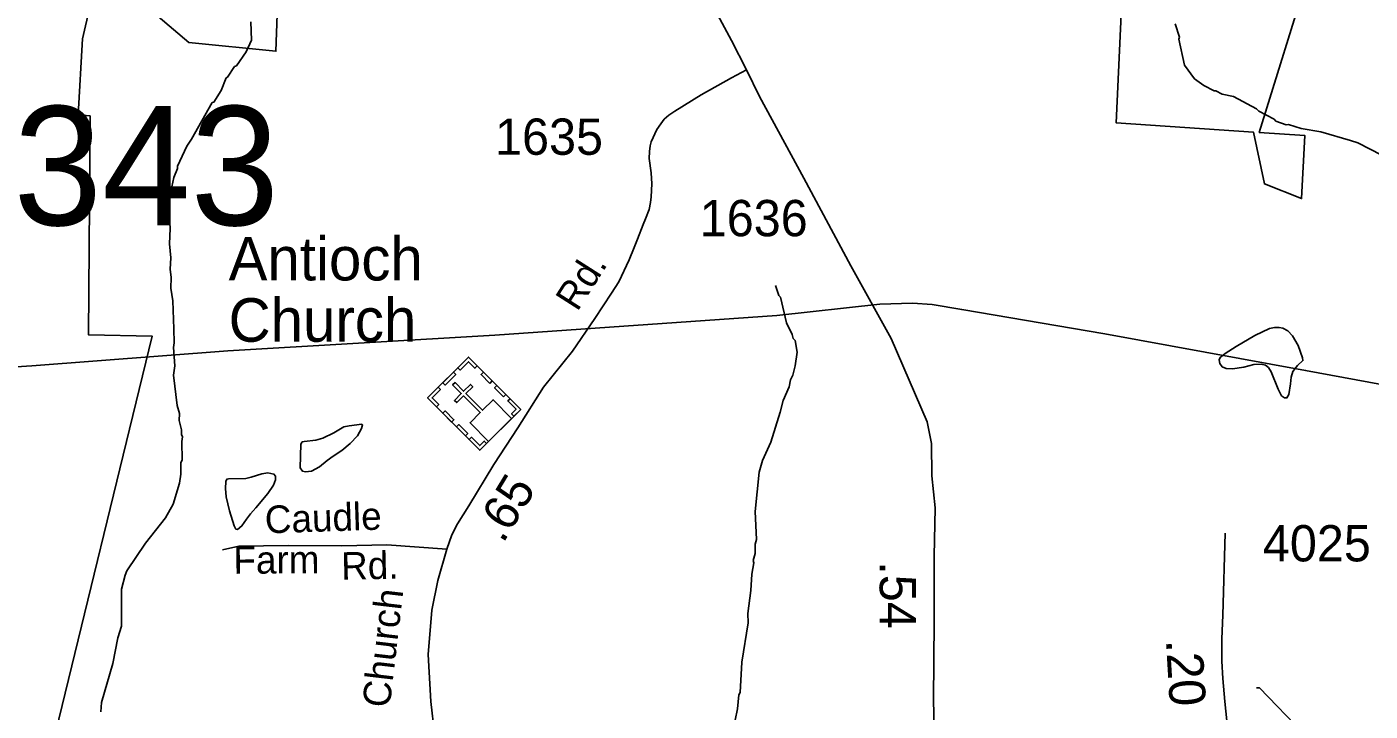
# Model space of a CAD drawing. Extents: x 1547597 to 1699558, y 810033 to 920809.
# Drawn here: x 1603109 to 1607737, y 911154 to 913511 of the extents above; entities that cross this region are included whole.
import ezdxf

# ---------------------------------------------------------------- set-up
doc = ezdxf.new("R2010")
doc.units = 0
for name, color, linetype in [('Exist Boundary Political City Limit New', 7, 'Continuous'), ('Exist Cultural Church with Cemetery CELL', 7, 'Continuous'), ('Exist Cultural Church with Cemetery Label', 7, 'Continuous'), ('Exist Hydrographic Misc Water Feature', 7, 'Continuous'), ('Exist Road Non-System Type 51', 7, 'Continuous'), ('Exist Road Non-System Type 51 Label', 7, 'Continuous'), ('Exist Road Secondary Mileage Hundredths English Label', 7, 'Continuous'), ('Exist Road Secondary Structure Standard Bridge Number Label', 7, 'Continuous'), ('Exist Road Secondary Type 51 Attributed', 7, 'Continuous'), ('Exist Road Secondary Type 51 Label', 7, 'Continuous'), ('Exist Road Secondary Type 51 Number Label', 7, 'Continuous'), ('Exist Utilities Electrical Transmission Line', 7, 'Continuous'), ('Map Preparation Boundary City Limit Buffer Line', 7, 'Continuous')]:
    doc.layers.add(name, color=color, linetype=linetype)

msp = doc.modelspace()

# ---------------------------------------------------------------- linework, layer by layer
at = {"layer": 'Exist Boundary Political City Limit New'}
for points in [[(1603995.1, 914216.3), (1603967.1, 913426.8), (1603667.1, 913456.5), (1603402.5, 913681.9)], [(1607527.7, 913706.4), (1607354.5, 913147.2), (1607511.1, 913137), (1607500.2, 912919.4), (1607372.7, 912969.5), (1607334.6, 913148.4), (1606861.2, 913180.3), (1606888.3, 913753.9)], [(1603354, 913704.2), (1603300.7, 913469.6), (1603285.8, 913207.8), (1603326.7, 913203.7), (1603321, 912450), (1603541, 912445.2), (1603186.1, 910988.8)]]:
    msp.add_lwpolyline(points, dxfattribs=at)
at = {"layer": 'Exist Cultural Church with Cemetery CELL'}
for points in [[(1604489.3, 912232.4), (1604630, 912373.2), (1604810.1, 912193.1), (1604669.3, 912052.4)], [(1604660.7, 912342.6), (1604652.7, 912334.5), (1604629.9, 912357.3), (1604601.3, 912328.6), (1604593.4, 912336.5), (1604630.1, 912373.2)], [(1604541.6, 912284.8), (1604578.3, 912321.4), (1604586.3, 912313.3), (1604549.7, 912276.7)], [(1604699.7, 912082.8), (1604779, 912162.1), (1604715, 912226.2), (1604679.1, 912190.3), (1604621.5, 912247.9), (1604644.8, 912271.2), (1604637, 912279), (1604613.7, 912255.7), (1604583.9, 912285.6), (1604575.7, 912277.4), (1604605.5, 912247.5), (1604582.1, 912224.1), (1604589.9, 912216.3), (1604613.3, 912239.7), (1604670.9, 912182.1), (1604635.7, 912146.9)], [(1604704.3, 912282.8), (1604673.7, 912313.4), (1604681.8, 912321.5), (1604712.4, 912290.9)], [(1604519.9, 912201.8), (1604527.9, 912209.8), (1604505.1, 912232.6), (1604533.8, 912261.2), (1604525.9, 912269.1), (1604489.3, 912232.4)], [(1604750.9, 912236.2), (1604720.3, 912266.8), (1604728.4, 912274.9), (1604759, 912244.2)], [(1604572.3, 912149.3), (1604541.7, 912179.9), (1604549.7, 912188), (1604580.3, 912157.4)], [(1604786.6, 912169.7), (1604778.5, 912177.8), (1604794.1, 912193.4), (1604765.5, 912222), (1604773.4, 912229.8), (1604810.1, 912193.1)], [(1604619.8, 912101.8), (1604589.2, 912132.4), (1604597.2, 912140.5), (1604627.9, 912109.8)], [(1604692.6, 912075.8), (1604684.5, 912083.9), (1604669, 912068.3), (1604640.4, 912096.9), (1604632.5, 912089), (1604669.2, 912052.3)]]:
    msp.add_lwpolyline(points, close=True, dxfattribs=at)
at = {"layer": 'Exist Hydrographic Misc Water Feature'}
for points in [[(1603880.6, 913528.5), (1603882.8, 913464.4), (1603863.9, 913424.8), (1603830.5, 913376.2), (1603824.5, 913373.8), (1603800.2, 913337.6), (1603795.5, 913334.6), (1603778.4, 913291), (1603753.4, 913251.7), (1603747.3, 913249.9), (1603676, 913123.7), (1603659.4, 913100.1), (1603627.7, 913031), (1603627.5, 913023), (1603614.6, 912991.3), (1603601, 912927.7), (1603599.3, 912874.3), (1603602, 912815.6), (1603600.7, 912763.6), (1603605.4, 912715.4), (1603602.4, 912675.5), (1603606.3, 912647.6)], [(1607064.8, 913521.7), (1607079.6, 913475.4), (1607078, 913468.5), (1607097.1, 913378.9), (1607131.9, 913331.9), (1607163.4, 913309.1), (1607198.8, 913290.1), (1607204.9, 913290), (1607226.6, 913279.3), (1607266.4, 913270.3), (1607345.3, 913228.2), (1607353, 913220), (1607406.4, 913192.6), (1607412.2, 913186.4), (1607447.9, 913173.4), (1607455.9, 913174.2), (1607499.6, 913160.1), (1607566.7, 913149.6), (1607668.5, 913119.6), (1607694.3, 913110.9), (1607777.2, 913068.6)], [(1603606.3, 912647.6), (1603605.2, 912611), (1603611.4, 912566.8), (1603614.9, 912470.7), (1603616.2, 912422.7), (1603613.9, 912406.7), (1603618.9, 912342.6), (1603614.4, 912310.8), (1603626.7, 912206.5), (1603634.3, 912178.4), (1603633.9, 912154.4), (1603641.4, 912122.3), (1603641.1, 912106.3), (1603645, 912098.2), (1603642.7, 912082.2), (1603643.8, 912018.3), (1603639.6, 912010.4), (1603638.9, 911970.4), (1603634.4, 911938.4), (1603613.3, 911866.7), (1603586.5, 911819.2), (1603517.2, 911732.4), (1603453.7, 911637.5), (1603447.4, 911621.6), (1603434.7, 911573.8), (1603434.6, 911445.8), (1603422, 911406), (1603404.7, 911318.3), (1603366.4, 911183), (1603364, 911151)], [(1605687.8, 912620.1), (1605699.8, 912585.5), (1605705.8, 912579.5), (1605726.4, 912491.1), (1605745.6, 912450.8), (1605749.4, 912436.7), (1605755.4, 912430.6), (1605762.7, 912390.5), (1605755.9, 912342.6), (1605747.4, 912310.8), (1605739.2, 912294.9), (1605734.8, 912271), (1605714.1, 912223.3), (1605703.6, 912184), (1605671.7, 912080.1), (1605642.8, 912016.5), (1605632.1, 911976.7), (1605618, 911841), (1605622.4, 911744.9), (1605618.2, 911728.9), (1605617.7, 911696.9), (1605611.2, 911673), (1605613.2, 911665), (1605606.5, 911625.2), (1605603.6, 911569.2), (1605592.4, 911489.4), (1605593.8, 911457.4), (1605571.7, 911321.8), (1605566, 911217.8), (1605561.9, 911209.9), (1605557.1, 911162.1), (1605548.5, 911122.2)], [(1607237.2, 912385.3), (1607275.1, 912410.1), (1607339.9, 912447.6), (1607390.2, 912471.6), (1607407.5, 912475), (1607423.4, 912474.8), (1607436.4, 912472.5), (1607452.9, 912463.6), (1607468.7, 912446.1), (1607488.5, 912412.6), (1607503.9, 912370.3), (1607505.2, 912361), (1607486.9, 912343.8), (1607470.7, 912323.1), (1607464.1, 912304.3), (1607462.3, 912281.1), (1607456.8, 912244.3), (1607450.1, 912232.8), (1607441.5, 912232.9), (1607431.5, 912240.3), (1607420.2, 912262.2), (1607395.6, 912322.5), (1607386.4, 912337.8), (1607375.6, 912345.9), (1607361.1, 912348.3), (1607336.5, 912347.2), (1607301, 912338.2), (1607261.9, 912332.9), (1607240.2, 912333.9), (1607227.2, 912339.2), (1607218.7, 912350.8), (1607216, 912363.9), (1607220.4, 912371.8), (1607237.2, 912385.3)], [(1604064, 912083), (1604104.9, 912087.6), (1604128, 912093.7), (1604166.2, 912112.6), (1604200.9, 912133), (1604219.5, 912136.3), (1604262.6, 912142.2), (1604265.5, 912139.3), (1604261.7, 912127.1), (1604247.7, 912101.5), (1604223.1, 912075.3), (1604194.1, 912051.3), (1604164.5, 912032.3), (1604143.6, 912016.8), (1604117.4, 911994.9), (1604090, 911980.8), (1604069.2, 911978.3), (1604058.5, 911979.8), (1604050.8, 911991.4), (1604053.1, 912073.8), (1604057.5, 912081), (1604064, 912083)], [(1603803.7, 911954.4), (1603863.3, 911955), (1603881.9, 911959.1), (1603917.9, 911970.9), (1603939.4, 911974.2), (1603960.1, 911970.3), (1603965.8, 911963.1), (1603965.7, 911950.2), (1603959, 911931.6), (1603939.3, 911903.8), (1603897.8, 911854.2), (1603878.9, 911832.9), (1603865.8, 911814.4), (1603849.8, 911791.7), (1603834.7, 911779.7), (1603828.9, 911780.5), (1603822.6, 911792.1), (1603807.4, 911843.1), (1603795.1, 911892), (1603793.2, 911920.7), (1603794.3, 911944.4), (1603797.2, 911952.2), (1603803.7, 911954.4)], [(1607345.5, 911233.8), (1607355.4, 911233.7), (1607508.8, 911075.1)]]:
    msp.add_lwpolyline(points, dxfattribs=at)
at = {"layer": 'Exist Road Non-System Type 51'}
msp.add_lwpolyline([(1603783.4, 911709.2), (1603839.5, 911722.3), (1604009.5, 911723.7), (1604193.4, 911722.9), (1604349.3, 911726.4), (1604555.3, 911711.7)], dxfattribs=at)
at = {"layer": 'Exist Road Secondary Type 51 Attributed'}
for points in [[(1604852.5, 914747.2), (1604977.7, 914518.1), (1605156, 914181.1), (1605325.4, 913857.9), (1605536.5, 913463.6), (1605588, 913362.9)], [(1605588, 913362.9), (1605536.8, 913335.4), (1605431.9, 913276.9), (1605341.3, 913220.1), (1605321, 913206.3), (1605304.9, 913192.6), (1605292.6, 913176.6), (1605279.6, 913157.7), (1605259.9, 913115.1), (1605255.7, 913101.1), (1605253.5, 913081.2), (1605253.2, 913057.4), (1605259.8, 913008.2), (1605262.2, 912969.9), (1605259.3, 912925.1), (1605257.1, 912905.2), (1605252.8, 912881.2), (1605240.3, 912849.5), (1605232.1, 912829.6), (1605212.2, 912779.1), (1605201.1, 912750.2), (1605183.6, 912708.7), (1605147.9, 912632.7), (1605122.8, 912593.2), (1605066, 912506.3), (1604988.4, 912393.3), (1604888.7, 912269.1), (1604800, 912129.4), (1604718.1, 912003), (1604631.6, 911861.1), (1604593, 911799), (1604572.4, 911761.2), (1604555.2, 911711.4), (1604524.3, 911603.1), (1604503.7, 911501.7), (1604491.7, 911348.8), (1604500.4, 911186.3), (1604513.4, 911076.3)], [(1605588, 913362.9), (1605633.4, 913270.8), (1605786, 912989.6), (1605947.2, 912688), (1606086.3, 912437.6), (1606211, 912150.3), (1606225.9, 912075.9), (1606226.3, 911964.1), (1606238.6, 911853.9), (1606234.1, 911687.9), (1606234.7, 911462), (1606232.6, 911192.1), (1606240.2, 910850.3), (1606240.2, 910646.8)], [(1607333.2, 910713.5), (1607317, 910776.5), (1607291.8, 910871.9), (1607277.4, 910924.1), (1607264.8, 910981.8), (1607252.2, 911057.4), (1607243.2, 911120.4), (1607236, 911187), (1607228.8, 911266.3), (1607225.2, 911325.7), (1607225.2, 911403.1), (1607228.8, 911484.2), (1607236.9, 911766.9)]]:
    msp.add_lwpolyline(points, dxfattribs=at)
at = {"layer": 'Exist Utilities Electrical Transmission Line'}
msp.add_lwpolyline([(1610825.9, 911748.1), (1610111.8, 911874), (1608795.1, 912094.9), (1608112.8, 912216.6), (1607514.5, 912327.4), (1606822.3, 912453.4), (1606329.5, 912536.8), (1606227.8, 912554.1), (1606159.8, 912558.7), (1606047.9, 912556), (1605692.7, 912516.1), (1604720.8, 912449.1), (1603801.2, 912394.2), (1603125.4, 912342.7), (1602494.2, 912302.8)], dxfattribs=at)
at = {"layer": 'Map Preparation Boundary City Limit Buffer Line'}
for points in [[(1603995.1, 914216.3), (1603967.1, 913426.8), (1603667.1, 913456.5), (1603402.5, 913681.9)], [(1607527.7, 913706.4), (1607354.5, 913147.2), (1607511.1, 913137), (1607500.2, 912919.4), (1607372.7, 912969.5), (1607334.6, 913148.4), (1606861.2, 913180.3), (1606888.3, 913753.9)], [(1603354, 913704.2), (1603300.7, 913469.6), (1603285.8, 913207.8), (1603326.7, 913203.7), (1603321, 912450), (1603541, 912445.2), (1603186.1, 910988.8)]]:
    msp.add_lwpolyline(points, dxfattribs=at)

# ---------------------------------------------------------------- texts
at = {"layer": 'Exist Cultural Church with Cemetery Label'}
for s, p in [('Antioch ', (1603803.9, 912637.2)), ('Church', (1603803.9, 912426.1))]:
    msp.add_text(s, height=150, dxfattribs=at).set_placement(p)
at = {"layer": 'Exist Road Non-System Type 51 Label'}
for s, rotation, p in [('Caudle', 1.9203, (1603930.2, 911765.7)), ('Farm', 0.4558, (1603820.8, 911626.5)), ('Rd.', 1.2617, (1604192.6, 911605.8))]:
    msp.add_text(s, height=95, rotation=rotation, dxfattribs=at).set_placement(p)
at = {"layer": 'Exist Road Secondary Mileage Hundredths English Label'}
for s, height, rotation, p in [('.65', 120, 58.6586, (1604749.2, 911728.8)), ('.54', 125, 270.1556, (1606046.6, 911669.8)), ('.20', 125, 273.4682, (1607032.9, 911399.1))]:
    msp.add_text(s, height=height, rotation=rotation, dxfattribs=at).set_placement(p)
at = {"layer": 'Exist Road Secondary Structure Standard Bridge Number Label'}
msp.add_text('343', height=410.1, dxfattribs=at).set_placement((1603062.8, 912827.5))
at = {"layer": 'Exist Road Secondary Type 51 Label'}
for s, rotation, p in [('Rd.', 57.4549, (1605005.2, 912527.1)), ('Church', 83.3415, (1604358.6, 911162.7))]:
    msp.add_text(s, height=95, rotation=rotation, dxfattribs=at).set_placement(p)
at = {"layer": 'Exist Road Secondary Type 51 Number Label'}
for s, p in [('1635', (1604721.9, 913070)), ('1636', (1605427.1, 912789.5)), ('4025', (1607367.2, 911669.4))]:
    msp.add_text(s, height=125, dxfattribs=at).set_placement(p)

doc.saveas('drawing.dxf')
